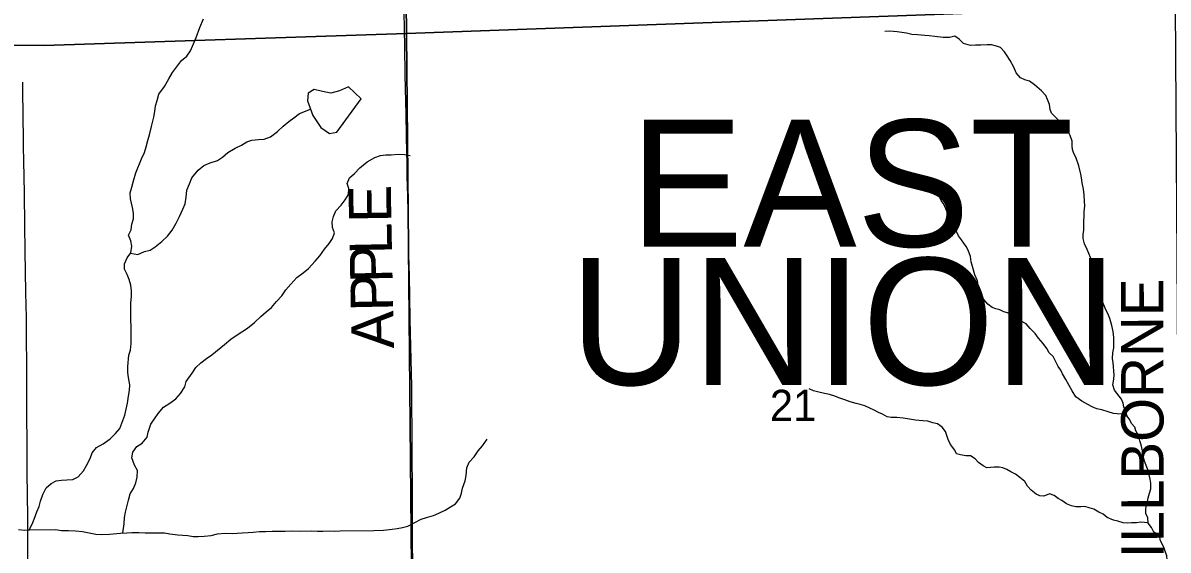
# Model space of a CAD drawing. Extents: x 1985906 to 2360102, y 891258 to 1222054.
# Drawn here: x 2147577 to 2155692, y 1005993 to 1009733 of the extents above; entities that cross this region are included whole.
import ezdxf

# ---------------------------------------------------------------- set-up
doc = ezdxf.new("R2010")
doc.units = 0
for name, color, linetype in [('GM_X_County_Road', 7, 'Continuous'), ('GM_X_County_Road_Text', 7, 'Continuous'), ('GM_X_Minor_Lake', 7, 'Continuous'), ('GM_X_Minor_River', 7, 'Continuous'), ('GM_X_Section', 7, 'Continuous'), ('GM_X_Section_Text', 7, 'Continuous'), ('GM_X_Township_Road', 7, 'Continuous'), ('GM_X_Township_Text', 7, 'Continuous')]:
    doc.layers.add(name, color=color, linetype=linetype)

msp = doc.modelspace()

# ---------------------------------------------------------------- linework, layer by layer
at = {"layer": 'GM_X_County_Road'}
for points in [[(2150288.6, 1009264.8), (2150286.6, 1009366.3), (2150282.4, 1009563.1), (2150276.5, 1009939.7), (2150267.9, 1010579.2), (2150265.5, 1010808.7), (2150262.8, 1011022), (2150259.7, 1011251.4), (2150257.7, 1011475.8), (2150256.1, 1011610.7), (2150254.9, 1011727.2), (2150254, 1011810.8), (2150251.9, 1011956.6), (2150251.7, 1011978.5)], [(2150295.1, 1008932.9), (2150292.1, 1009087.5), (2150288.6, 1009264.8)], [(2150311.4, 1008149.7), (2150309.6, 1008259.3), (2150306.1, 1008388.3), (2150303.6, 1008506.7), (2150300.8, 1008642.3), (2150298.8, 1008742.4), (2150297.4, 1008812.6), (2150295.1, 1008932.9)], [(2150345.2, 1004818.8), (2150342.5, 1005234.9), (2150338.6, 1006218.6), (2150337.6, 1006383.1), (2150335.5, 1006710.2), (2150332.1, 1007153), (2150321.9, 1007628.3), (2150318.4, 1007795.3), (2150315.5, 1007937.1), (2150312.3, 1008087.5), (2150311.4, 1008149.7)]]:
    msp.add_lwpolyline(points, dxfattribs=at)
at = {"layer": 'GM_X_Minor_Lake'}
for points in [[(2149974.8, 1009193.7), (2149884, 1009279.1), (2149820.1, 1009250.6), (2149758.2, 1009234), (2149700, 1009245.6), (2149639.8, 1009261.1), (2149598, 1009234.7), (2149592.4, 1009180.6), (2149631.2, 1009076.7), (2149687.9, 1008991), (2149748.3, 1008949.4), (2149800.3, 1008957.8)], [(2149800.3, 1008957.8), (2149974.8, 1009193.7)]]:
    msp.add_lwpolyline(points, dxfattribs=at)
at = {"layer": 'GM_X_Minor_River'}
for points in [[(2147620.9, 1006136.7), (2147641.1, 1006177.2), (2147656.9, 1006213.5), (2147676.5, 1006263.9), (2147692.2, 1006302.2), (2147702, 1006340.4), (2147717.6, 1006388.7), (2147741.3, 1006435), (2147777.2, 1006465.5), (2147813.2, 1006483.8), (2147849.3, 1006488.1), (2147887.4, 1006490.5), (2147929.5, 1006494.8), (2147967.5, 1006513.2), (2148005.3, 1006555.7), (2148027, 1006594), (2148052.7, 1006642.4), (2148068.4, 1006682.7), (2148098.2, 1006721.1), (2148146.2, 1006747.6), (2148194.1, 1006782.1), (2148231.9, 1006820.5), (2148263.7, 1006856.9), (2148285.3, 1006913.3), (2148299.1, 1006949.6), (2148308.7, 1006991.8), (2148318.4, 1007036.1), (2148326, 1007086.3), (2148331.7, 1007124.5), (2148333.4, 1007164.7), (2148324.9, 1007216.8), (2148320.6, 1007252.9), (2148320.2, 1007295.1), (2148327.6, 1007375.5), (2148339.3, 1007411.7), (2148344.9, 1007459.9), (2148342.5, 1007745), (2148346.1, 1007795.2), (2148345.8, 1007833.4), (2148341.4, 1007873.5), (2148329, 1007911.6), (2148314.7, 1007947.6), (2148296.3, 1007985.6), (2148296, 1008023.7), (2148315.7, 1008066), (2148341.5, 1008102.4), (2148349.1, 1008148.6), (2148340.7, 1008186.7), (2148324.3, 1008226.7), (2148344.1, 1008265), (2148347.8, 1008305.2), (2148361.5, 1008343.5), (2148361.2, 1008383.7), (2148352.8, 1008423.7), (2148338.2, 1008485.8), (2148335.8, 1008528), (2148349.6, 1008568.3), (2148359.2, 1008612.5), (2148376.8, 1008668.9), (2148416.1, 1008769.6), (2148437.8, 1008813.9), (2148449.5, 1008854.2), (2148461.2, 1008898.4), (2148474.9, 1008938.7), (2148488.5, 1008997.1), (2148504, 1009063.4), (2148511.6, 1009105.7), (2148517.3, 1009143.9), (2148529, 1009182.1), (2148540.7, 1009228.4), (2148580.4, 1009282.9), (2148610, 1009335.4), (2148635.7, 1009381.7), (2148671.5, 1009428.2), (2148701.3, 1009466.6), (2148739.2, 1009497), (2148764.9, 1009535.4), (2148784.6, 1009583.7), (2148804.3, 1009630.1), (2148829.8, 1009700.6), (2148857.4, 1009763)], [(2153915.2, 1009649.5), (2153877.2, 1009651.4), (2153839.2, 1009659.3), (2153771.1, 1009669.2), (2153745.1, 1009673.2), (2153719.1, 1009675.1), (2153685.1, 1009671)], [(2155558.7, 1006527.2), (2155552.6, 1006553.3), (2155540.6, 1006581.4), (2155524.5, 1006623.5), (2155514.4, 1006663.7), (2155510.3, 1006697.8), (2155502.2, 1006739.9), (2155492.1, 1006768), (2155482.1, 1006806.1), (2155464, 1006838.2), (2155455.9, 1006864.3), (2155433.8, 1006890.4), (2155421.8, 1006916.4), (2155401.7, 1006942.5), (2155389.6, 1006980.6), (2155377.6, 1007008.7), (2155373.5, 1007034.8), (2155361.4, 1007062.9), (2155313.3, 1007127), (2155301.2, 1007165.1), (2155307.1, 1007205.3), (2155309, 1007237.4), (2155307, 1007263.5), (2155304.9, 1007295.6), (2155302.9, 1007321.7), (2155298.8, 1007351.8), (2155300.7, 1007392), (2155308.6, 1007428.2), (2155308.5, 1007474.3), (2155306.5, 1007502.4), (2155302.4, 1007544.6), (2155292.3, 1007586.7), (2155280.2, 1007636.9), (2155266.1, 1007671), (2155252, 1007697.1), (2155223.9, 1007761.2), (2155213.8, 1007799.4), (2155203.7, 1007841.5), (2155195.6, 1007877.6), (2155187.5, 1007921.8), (2155169.4, 1007975.9), (2155155.2, 1008034.1), (2155143.2, 1008068.2), (2155119, 1008126.4), (2155098.9, 1008166.5), (2155090.8, 1008202.6), (2155090.8, 1008232.8), (2155094.7, 1008262.9), (2155094.6, 1008329.2), (2155096.5, 1008359.3), (2155098.4, 1008393.4), (2155102.3, 1008435.6), (2155100.3, 1008465.7), (2155096.2, 1008513.9), (2155092.1, 1008554), (2155084, 1008598.2), (2155077.9, 1008634.3), (2155073.8, 1008660.4), (2155059.7, 1008718.6), (2155037.6, 1008780.8), (2155023.5, 1008806.8), (2155015.4, 1008834.9), (2155013.4, 1008861), (2155011.3, 1008893.1), (2154997.2, 1008935.3), (2154985.1, 1008963.3), (2154955, 1009005.4), (2154921, 1009037.5), (2154892.9, 1009067.5), (2154866.8, 1009091.6), (2154856.7, 1009117.6), (2154852.7, 1009153.8), (2154836.6, 1009189.9), (2154826.5, 1009218), (2154794.4, 1009252), (2154744.3, 1009294.1), (2154710.2, 1009320.1), (2154676.2, 1009330), (2154646.2, 1009344), (2154616.1, 1009378.1), (2154598, 1009420.2), (2154573.9, 1009466.3), (2154551.8, 1009500.4), (2154533.7, 1009528.5), (2154503.6, 1009558.5), (2154475.6, 1009568.5), (2154441.6, 1009578.5), (2154409.6, 1009578.4), (2154365.6, 1009574.3), (2154327.5, 1009574.2), (2154291.5, 1009572.1), (2154241.5, 1009586), (2154211.4, 1009618.1), (2154181.3, 1009640.1), (2154143.3, 1009629.9), (2154097.3, 1009629.8), (2154039.3, 1009637.7), (2153999.3, 1009641.7), (2153969.3, 1009643.6), (2153941.2, 1009645.5), (2153915.2, 1009649.5)], [(2148339.7, 1008100), (2148391.8, 1008090.8), (2148437.7, 1008111.2), (2148477.8, 1008121.6), (2148513.8, 1008144), (2148561.6, 1008182.5), (2148601.5, 1008219), (2148635.2, 1008263.4), (2148662.9, 1008311.8), (2148686.6, 1008360.2), (2148710.2, 1008412.6), (2148726, 1008448.9), (2148733.6, 1008497.1), (2148739.2, 1008545.3), (2148756.9, 1008591.7), (2148774.6, 1008634), (2148818.3, 1008688.5), (2148858.2, 1008721), (2148904.2, 1008739.4), (2148956.3, 1008755.9), (2148992.2, 1008780.3), (2149028.1, 1008812.7), (2149080, 1008845.3), (2149126, 1008865.7), (2149163.9, 1008890.1), (2149200, 1008900.5), (2149246.1, 1008906.9), (2149286.2, 1008909.2), (2149332.2, 1008925.7), (2149380.1, 1008962.2), (2149419.9, 1009000.7), (2149461.8, 1009033.1), (2149497.7, 1009059.5), (2149537.6, 1009090), (2149614.9, 1009120.2)], [(2148284.2, 1006115), (2148293.6, 1006178.6), (2148297.2, 1006224.8), (2148302.9, 1006263), (2148312.6, 1006299.2), (2148324.3, 1006347.5), (2148337.9, 1006391.8), (2148359.7, 1006430.1), (2148377.4, 1006470.4), (2148387.1, 1006510.6), (2148388.7, 1006556.8), (2148366.3, 1006596.8), (2148347.8, 1006648.8), (2148355.5, 1006687), (2148383.3, 1006727.4), (2148421.2, 1006751.8), (2148457, 1006794.3), (2148464.7, 1006830.5), (2148482.3, 1006886.8), (2148510.1, 1006925.2), (2148535.8, 1006961.6), (2148573.6, 1007006), (2148617.5, 1007034.5), (2148659.4, 1007067), (2148693.2, 1007103.4), (2148725, 1007151.8), (2148734.7, 1007188.1), (2148776.3, 1007248.6), (2148802.1, 1007289), (2148838, 1007321.4), (2148877.8, 1007351.9), (2148915.8, 1007378.3), (2149005.5, 1007451.3), (2149051.3, 1007489.8), (2149087.2, 1007516.2), (2149127.2, 1007542.6), (2149169.1, 1007567.1), (2149219, 1007607.6), (2149262.8, 1007650.2), (2149300.6, 1007682.6), (2149338.5, 1007713), (2149374.3, 1007757.5), (2149412.1, 1007795.9), (2149439.8, 1007838.3), (2149475.6, 1007878.8), (2149517.4, 1007927.3), (2149563.3, 1007959.8), (2149601.2, 1007990.2), (2149648.9, 1008042.8), (2149680.7, 1008081.2), (2149714.4, 1008127.7), (2149746.2, 1008168.1), (2149770, 1008204.4), (2149783.7, 1008244.7), (2149771.3, 1008282.7), (2149769, 1008320.9), (2149776.7, 1008359.1), (2149794.4, 1008399.4), (2149832.2, 1008439.8), (2149860, 1008478.2), (2149883.8, 1008516.6), (2149887.5, 1008558.8), (2149875.1, 1008594.8), (2149890.8, 1008635.1), (2149926.7, 1008665.5), (2149964.5, 1008703.9), (2150016.3, 1008748.5), (2150070.3, 1008779.1), (2150110.3, 1008793.5), (2150148.4, 1008797.8), (2150186.5, 1008798.1), (2150236.7, 1008802.5), (2150280.9, 1008798.9), (2150321.1, 1008793.2)], [(2155402.4, 1006941.6), (2155363.7, 1006956.4), (2155331.7, 1006960.4), (2155305.6, 1006962.3), (2155267.6, 1006974.3), (2155223.5, 1006988.2), (2155187.5, 1006996.2), (2155153.5, 1007010.2), (2155123.4, 1007026.2), (2155081.4, 1007050.2), (2155037.3, 1007080.2), (2155011.2, 1007122.3), (2154991.1, 1007160.4), (2154967, 1007204.5), (2154944.9, 1007242.6), (2154932.8, 1007268.7), (2154912.8, 1007294.7), (2154896.7, 1007328.8), (2154876.6, 1007366.9), (2154850.5, 1007392.9), (2154832.4, 1007423), (2154806.3, 1007459.1), (2154774.3, 1007497.2), (2154750.2, 1007529.2), (2154714.1, 1007565.3), (2154686, 1007597.3), (2154645.9, 1007619.3), (2154617.9, 1007643.4), (2154589.8, 1007657.4), (2154553.8, 1007677.3), (2154527.7, 1007683.3), (2154499.7, 1007697.3), (2154471.7, 1007705.3), (2154445.7, 1007715.2), (2154415.6, 1007737.2), (2154387.5, 1007771.3), (2154359.4, 1007821.4), (2154349.3, 1007859.6), (2154341.2, 1007903.7), (2154323.1, 1007945.8), (2154307, 1008006), (2154296.9, 1008038.1), (2154290.8, 1008076.3), (2154274.7, 1008120.4), (2154260.6, 1008146.5), (2154228.5, 1008194.6), (2154206.4, 1008222.6), (2154192.4, 1008252.7), (2154168.3, 1008290.8), (2154150.2, 1008322.9), (2154142.1, 1008355), (2154128.1, 1008385.1), (2154116, 1008415.2), (2154101.9, 1008447.3), (2154083.8, 1008473.3), (2154069.8, 1008505.4), (2154051.7, 1008535.5), (2154037.6, 1008565.6)], [(2155551.1, 1006187.1), (2155499.4, 1006191.8), (2155467.4, 1006187.7), (2155433.4, 1006185.6), (2155405.4, 1006183.5), (2155373.4, 1006187.5), (2155335.3, 1006197.4), (2155305.3, 1006205.4), (2155261.2, 1006223.4), (2155231.2, 1006247.4), (2155201.1, 1006261.4), (2155165.1, 1006283.4), (2155133, 1006293.3), (2155103, 1006301.3), (2155073, 1006301.2), (2155039, 1006301.2), (2155007, 1006307.1), (2154972.9, 1006321.1), (2154938.8, 1006345.1), (2154912.8, 1006359.1), (2154884.7, 1006381.1), (2154852.7, 1006391.1), (2154812.7, 1006376.9), (2154782.7, 1006378.8), (2154756.7, 1006390.8), (2154720.6, 1006418.9), (2154696.5, 1006446.9), (2154676.4, 1006479), (2154642.4, 1006507), (2154610.3, 1006531), (2154578.3, 1006549), (2154548.2, 1006565), (2154520.2, 1006577), (2154494.2, 1006580.9), (2154460.1, 1006580.9), (2154408.1, 1006576.7), (2154382.1, 1006590.7), (2154348, 1006614.7), (2154325.9, 1006640.8), (2154291.9, 1006660.8), (2154259.9, 1006662.7), (2154221.8, 1006668.7), (2154193.8, 1006676.6), (2154181.8, 1006702.7), (2154149.7, 1006742.8), (2154133.6, 1006776.9), (2154113.5, 1006835), (2154091.4, 1006865.1), (2154057.3, 1006889.1), (2154025.3, 1006897.1), (2153989.2, 1006907), (2153953.2, 1006910.9), (2153903.2, 1006914.8), (2153859.2, 1006920.8), (2153815.1, 1006928.7), (2153769.1, 1006934.6), (2153729.1, 1006934.5), (2153701.1, 1006938.5), (2153669, 1006956.5), (2153641, 1006968.4), (2153608.9, 1006986.4), (2153578.9, 1007000.4), (2153542.8, 1007016.4), (2153508.8, 1007026.3), (2153480.8, 1007032.3), (2153438.7, 1007044.2), (2153400.7, 1007060.2), (2153358.6, 1007074.2), (2153330.6, 1007084.2), (2153292.6, 1007096.1), (2153256.5, 1007104), (2153208.5, 1007116), (2153178.5, 1007123.9), (2153148.4, 1007137.9)], [(2147545.1, 1006138.3), (2147589.3, 1006134.7), (2147625.4, 1006137), (2147808.1, 1006138.4), (2147850.3, 1006132.8), (2147900.5, 1006131.2), (2147948.7, 1006129.6), (2147998.9, 1006123.9), (2148057.2, 1006114.4), (2148093.4, 1006106.7), (2148135.6, 1006103), (2148189.8, 1006105.4), (2148268, 1006114.1), (2148312.2, 1006116.5), (2148348.3, 1006118.8), (2148398.5, 1006117.2), (2148442.7, 1006115.5), (2148529, 1006116.2), (2148579.2, 1006114.6), (2148617.4, 1006108.9), (2148675.7, 1006101.4), (2148746, 1006095.9), (2148782.2, 1006090.2), (2148818.3, 1006090.5), (2148860.4, 1006092.8), (2148910.6, 1006097.3), (2148956.7, 1006107.7), (2149010.8, 1006112.2), (2149059, 1006110.5), (2149131.3, 1006115.1), (2149173.4, 1006117.5), (2149209.5, 1006119.8), (2149253.7, 1006124.2), (2149295.8, 1006124.5), (2149344, 1006126.9), (2149434.3, 1006127.7), (2149490.5, 1006130.1), (2149540.7, 1006128.5), (2149623, 1006129.2), (2149663.2, 1006127.5), (2149701.3, 1006127.8), (2149747.5, 1006130.2), (2149785.6, 1006128.5), (2149825.8, 1006130.9), (2150064.6, 1006132.8), (2150130.9, 1006135.4), (2150193.1, 1006141.9), (2150229.1, 1006146.2), (2150267.2, 1006152.5), (2150303.3, 1006162.9), (2150353.2, 1006189.4), (2150399.2, 1006211.8), (2150437.3, 1006224.2), (2150485.3, 1006238.6), (2150523.3, 1006255), (2150569.3, 1006275.5), (2150607.3, 1006299.9), (2150643.2, 1006320.2), (2150673, 1006360.6), (2150684.7, 1006396.9), (2150692.5, 1006433.1), (2150710.1, 1006483.4), (2150717.8, 1006521.6), (2150723.4, 1006575.9), (2150739.1, 1006616.2), (2150774.9, 1006654.6), (2150802.7, 1006697), (2150834.5, 1006733.4), (2150866.2, 1006779.8)], [(2155694.2, 1005863), (2155690.1, 1005891.1), (2155686.1, 1005923.2), (2155684, 1005951.3), (2155673.9, 1005979.4), (2155661.9, 1006013.5), (2155637.8, 1006059.6), (2155631.7, 1006095.7), (2155591.6, 1006119.7), (2155573.5, 1006153.8), (2155551.4, 1006183.9), (2155547.4, 1006224), (2155535.3, 1006250.1), (2155535.2, 1006278.2), (2155537.2, 1006308.3), (2155545.1, 1006338.5), (2155551, 1006364.6), (2155561, 1006396.7), (2155568.9, 1006426.9), (2155568.8, 1006469), (2155564.8, 1006497.1), (2155558.7, 1006527.2)]]:
    msp.add_lwpolyline(points, dxfattribs=at)
at = {"layer": 'GM_X_Section'}
for points in [[(2150236.4, 1015018.2), (2155680.6, 1015177.8), (2155743.2, 1009853), (2150295.3, 1009657.4)], [(2144828.1, 1014870.9), (2150236.4, 1015018.2), (2150295.3, 1009657.4), (2147728.3, 1009573.8), (2144878.5, 1009582.1)], [(2150295.3, 1009657.4), (2155743.2, 1009853), (2155778.2, 1004472), (2150345.7, 1004360.6)], [(2144878.5, 1009582.1), (2147728.3, 1009573.8), (2150295.3, 1009657.4), (2150345.7, 1004360.6), (2144923, 1004275.3)]]:
    msp.add_lwpolyline(points, close=True, dxfattribs=at)
at = {"layer": 'GM_X_Township_Road'}
msp.add_lwpolyline([(2147615.5, 1004518.9), (2147615.8, 1004545.9), (2147616.8, 1004654.9), (2147617, 1004966.6), (2147617.4, 1005229.1), (2147616.8, 1005475.1), (2147612, 1005786.7), (2147610.9, 1005950.6), (2147611.8, 1006132.3), (2147610.9, 1006227.8), (2147607.8, 1006541), (2147604.3, 1007164.2), (2147601.2, 1007639.9), (2147596.9, 1007820.3), (2147592.4, 1008115.4), (2147590.8, 1008295.7), (2147587.5, 1008525.3), (2147582.1, 1008754.7), (2147581.6, 1008853), (2147580.5, 1008928.2), (2147578.7, 1009053.2), (2147577.5, 1009132.2), (2147576.7, 1009196.8), (2147575.1, 1009311.5)], dxfattribs=at)

# ---------------------------------------------------------------- texts
at = {"layer": 'GM_X_County_Road_Text'}
for s, rotation, p in [('E', 90.95574, (2150188.2, 1008317.7)), ('L', 91.17007, (2150192.8, 1008093.7)), ('P', 91.16819, (2150196.9, 1007891.3)), ('P', 91.16705, (2150201, 1007689)), ('MILLBORNE', 90.11488, (2155662.4, 1005601.7)), ('A', 91.16941, (2150206.4, 1007425))]:
    msp.add_text(s, height=300, rotation=rotation, dxfattribs=at).set_placement(p)
at = {"layer": 'GM_X_Section_Text'}
msp.add_text('21', height=221, rotation=0.00001, dxfattribs=at).set_placement((2152869.9, 1006909.3))
at = {"layer": 'GM_X_Township_Text'}
for s, p in [('EAST', (2151879.7, 1008146)), ('UNION', (2151452.9, 1007165.2))]:
    msp.add_text(s, height=900, rotation=0.00001, dxfattribs=at).set_placement(p)

doc.saveas('drawing.dxf')
